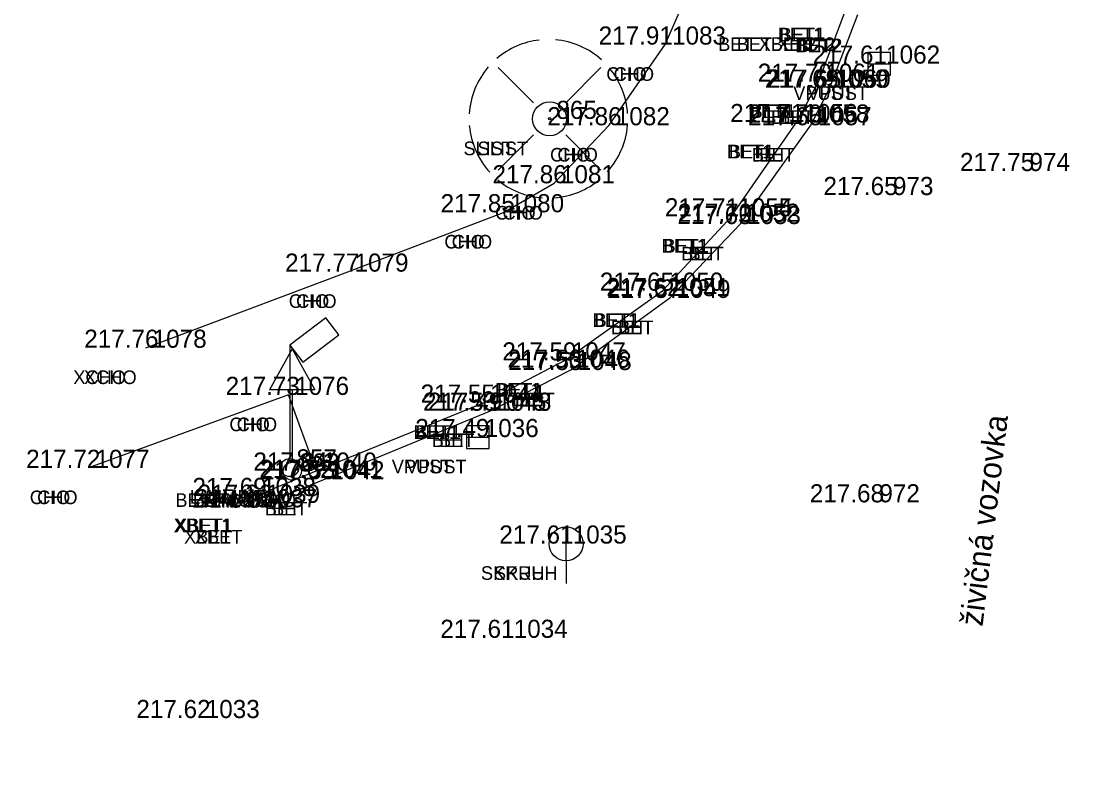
# Model space of a CAD drawing. Extents: x -471047 to -470889, y -1102859 to -1102000.
# Drawn here: x -471002.87 to -470979.42, y -1102543.92 to -1102527.47 of the extents above; entities that cross this region are included whole.
import ezdxf

# ---------------------------------------------------------------- set-up
doc = ezdxf.new("R2010")
doc.units = 0
for name, color, linetype in [('Vrstva 1', 7, 'Continuous'), ('Vrstva 16', 7, 'Continuous'), ('Vrstva 19', 7, 'Continuous'), ('Vrstva 22', 7, 'Continuous'), ('Vrstva 23', 7, 'Continuous'), ('Vrstva 25', 7, 'Continuous'), ('Vrstva 34', 7, 'Continuous'), ('Vrstva 35', 7, 'Continuous'), ('Vrstva 36', 7, 'Continuous'), ('Vrstva 38', 7, 'Continuous'), ('Vrstva 7', 7, 'Continuous'), ('Vrstva 8', 7, 'Continuous')]:
    doc.layers.add(name, color=color, linetype=linetype)

msp = doc.modelspace()

# ---------------------------------------------------------------- linework, layer by layer
at = {"layer": 'Vrstva 1'}
for points in [[(-471040.344, -1102858.385), (-471031.676, -1102846.187), (-471026.357, -1102838.629), (-471023.212, -1102833.975), (-471019.21, -1102827.465), (-471016.861, -1102823.272), (-471013.099, -1102815.912), (-471010.824, -1102810.955), (-471007.329, -1102802.292), (-471005.34, -1102796.515), (-471002.842, -1102787.838), (-471001.3, -1102780.997), (-471000.19, -1102774.713), (-470999.247, -1102768.204), (-470998.794, -1102764.784), (-470997.199, -1102751.812), (-470994.899, -1102732.807), (-470992.551, -1102713.262), (-470990.326, -1102694.887), (-470988.122, -1102676.57), (-470985.812, -1102657.305), (-470983.537, -1102638.407), (-470981.386, -1102620.622), (-470979.843, -1102608.014), (-470976.377, -1102579.253), (-470972.945, -1102550.69), (-470970.475, -1102530.206), (-470967.905, -1102508.801), (-470965.053, -1102485.131), (-470962.734, -1102465.9), (-470960.173, -1102444.812), (-470957.795, -1102425.103), (-470954.965, -1102401.839), (-470953.834, -1102392.574), (-470952.33, -1102379.985), (-470950.744, -1102366.853), (-470948.978, -1102352.106), (-470947.037, -1102335.844), (-470944.949, -1102318.462), (-470944.013, -1102310.745), (-470942.39, -1102297.267), (-470939.519, -1102273.45), (-470937.593, -1102257.43), (-470936.064, -1102244.81), (-470934.114, -1102228.634), (-470931.621, -1102207.856), (-470929.536, -1102190.857), (-470926.572, -1102166.31), (-470924.91, -1102152.663), (-470923.413, -1102140.333), (-470921.923, -1102127.669), (-470921.155, -1102120.084), (-470920.446, -1102109.574), (-470919.912, -1102099.137), (-470919.63, -1102088.981), (-470919.523, -1102081.193), (-470919.563, -1102070.395), (-470919.714, -1102064.236), (-470920.134, -1102054.704), (-470920.462, -1102047.615), (-470920.599, -1102044.52), (-470920.743, -1102041.873), (-470921.125, -1102034.455), (-470921.774, -1102030.337), (-470922.418, -1102027.787), (-470923.734, -1102023.93), (-470924.872, -1102021.434), (-470926.752, -1102018.182), (-470927.953, -1102016.45), (-470929.616, -1102014.424), (-470932.252, -1102011.756), (-470935.111, -1102009.425), (-470938.391, -1102007.371), (-470942.651, -1102005.401)], [(-471041.328, -1102857.18), (-471032.144, -1102844.242), (-471027.583, -1102837.763), (-471024.388, -1102833.028), (-471020.451, -1102826.6), (-471018.089, -1102822.378), (-471014.542, -1102815.445), (-471012.233, -1102810.418), (-471009.247, -1102803.108), (-471006.795, -1102796.098), (-471004.315, -1102787.532), (-471002.782, -1102780.723), (-471001.674, -1102774.458), (-471000.75, -1102768.095), (-471000.28, -1102764.601), (-470998.692, -1102751.741), (-470996.378, -1102732.635), (-470994.028, -1102713.058), (-470991.808, -1102694.749), (-470989.616, -1102676.447), (-470987.284, -1102657.013), (-470985.031, -1102638.272), (-470982.87, -1102620.431), (-470981.334, -1102607.933), (-470977.881, -1102579.263), (-470974.429, -1102550.492), (-470971.964, -1102530.054), (-470969.391, -1102508.607), (-470966.54, -1102484.984), (-470964.231, -1102465.853), (-470961.679, -1102444.752), (-470959.304, -1102425.078), (-470956.455, -1102401.634), (-470955.339, -1102392.489), (-470953.812, -1102379.71), (-470952.249, -1102366.808), (-470950.479, -1102352.023), (-470948.536, -1102335.868), (-470946.426, -1102318.233), (-470945.493, -1102310.531), (-470943.864, -1102297.013), (-470940.984, -1102273.071), (-470939.078, -1102257.195), (-470937.559, -1102244.684), (-470935.592, -1102228.353), (-470933.101, -1102207.653), (-470931.011, -1102190.57), (-470928.046, -1102166.021), (-470926.409, -1102152.578), (-470924.898, -1102140.121), (-470923.427, -1102127.544), (-470922.647, -1102119.826), (-470921.919, -1102109.229), (-470921.42, -1102099.134), (-470921.127, -1102089.016), (-470921.023, -1102081.453), (-470921.061, -1102070.468), (-470921.209, -1102064.314), (-470921.666, -1102053.966), (-470922.156, -1102043.345), (-470922.299, -1102039.934), (-470922.637, -1102034.36), (-470923.091, -1102031.241), (-470923.847, -1102028.247), (-470925.083, -1102024.594), (-470926.222, -1102022.086), (-470928.04, -1102018.943), (-470929.138, -1102017.357), (-470930.929, -1102015.175), (-470933.062, -1102013.049), (-470936.379, -1102010.368), (-470939.169, -1102008.662), (-470942.899, -1102006.906), (-470945.661, -1102005.908)], [(-471043.557, -1102855.955), (-471035.129, -1102844.026), (-471029.872, -1102836.499), (-471026.577, -1102831.578), (-471022.675, -1102825.415), (-471020.123, -1102821.053), (-471016.667, -1102814.59), (-471014.208, -1102809.45), (-471011.177, -1102802.451), (-471008.55, -1102795.333), (-471006.082, -1102787.209), (-471004.464, -1102780.376), (-471003.265, -1102774.167), (-471002.327, -1102767.948), (-471001.636, -1102762.527), (-471000.297, -1102751.605), (-470997.959, -1102732.524), (-470995.602, -1102712.802), (-470993.412, -1102694.623), (-470991.21, -1102676.17), (-470988.891, -1102656.857), (-470986.625, -1102638.083), (-470984.455, -1102620.195), (-470982.936, -1102607.733), (-470979.497, -1102579.223), (-470976.023, -1102550.279), (-470973.554, -1102529.822), (-470970.991, -1102508.497), (-470968.146, -1102484.787), (-470965.835, -1102465.72), (-470963.284, -1102444.529), (-470960.91, -1102424.942), (-470958.043, -1102401.343), (-470956.946, -1102392.356), (-470955.396, -1102379.408), (-470953.851, -1102366.636), (-470952.049, -1102351.733), (-470950.124, -1102335.611), (-470948.034, -1102318.083), (-470947.094, -1102310.328), (-470945.421, -1102296.51), (-470942.58, -1102272.848), (-470940.675, -1102256.948), (-470939.176, -1102244.526), (-470937.187, -1102228.174), (-470934.708, -1102207.467), (-470932.621, -1102190.433), (-470929.634, -1102165.778), (-470928.004, -1102152.415), (-470926.45, -1102139.595), (-470925.003, -1102127.418), (-470924.249, -1102119.695), (-470923.515, -1102109.093), (-470923.018, -1102099.069), (-470922.711, -1102088.911), (-470922.643, -1102081.356), (-470922.797, -1102070.414), (-470923.018, -1102064.454), (-470923.52, -1102053.203), (-470923.823, -1102047.529), (-470924.123, -1102041.506), (-470924.462, -1102037.486), (-470924.934, -1102031.904), (-470925.664, -1102028.672), (-470926.771, -1102025.506), (-470927.959, -1102022.914), (-470929.674, -1102020.028), (-470930.76, -1102018.498), (-470932.447, -1102016.478), (-470935.215, -1102013.816), (-470937.644, -1102011.98), (-470940.381, -1102010.371), (-470943.968, -1102008.669), (-470947.145, -1102007.524), (-470950.874, -1102006.74)], [(-471044.756, -1102855.056), (-471036.376, -1102843.177), (-471031.167, -1102835.741), (-471027.859, -1102830.8), (-471023.934, -1102824.593), (-471021.43, -1102820.312), (-471018.011, -1102813.91), (-471015.536, -1102808.75), (-471012.578, -1102801.897), (-471009.95, -1102794.77), (-471007.561, -1102786.914), (-471005.936, -1102780.074), (-471004.727, -1102773.818), (-471003.828, -1102767.827), (-471003.121, -1102762.345), (-471001.787, -1102751.467), (-470999.446, -1102732.348), (-470997.073, -1102712.539), (-470994.902, -1102694.521), (-470992.696, -1102676.023), (-470990.376, -1102656.68), (-470988.131, -1102638.071), (-470985.947, -1102620.018), (-470984.417, -1102607.512), (-470980.993, -1102579.08), (-470977.514, -1102550.137), (-470975.048, -1102529.649), (-470972.488, -1102508.37), (-470969.618, -1102484.508), (-470967.34, -1102465.669), (-470964.767, -1102444.39), (-470962.402, -1102424.781), (-470959.534, -1102401.193), (-470958.432, -1102392.151), (-470956.883, -1102379.208), (-470955.335, -1102366.424), (-470953.535, -1102351.506), (-470951.606, -1102335.399), (-470949.519, -1102317.94), (-470948.575, -1102310.159), (-470946.889, -1102296.144), (-470944.056, -1102272.618), (-470942.139, -1102256.659), (-470940.657, -1102244.341), (-470938.638, -1102227.749), (-470936.19, -1102207.298), (-470934.102, -1102190.255), (-470931.124, -1102165.639), (-470929.492, -1102152.254), (-470927.915, -1102139.252), (-470926.46, -1102127.103), (-470925.74, -1102119.604), (-470925.012, -1102108.913), (-470924.523, -1102099.054), (-470924.217, -1102088.866), (-470924.148, -1102081.334), (-470924.301, -1102070.391), (-470924.518, -1102064.43), (-470924.97, -1102054.435), (-470925.588, -1102041.569), (-470925.963, -1102035.313), (-470926.405, -1102032.225), (-470927.078, -1102029.198), (-470928.123, -1102026.148), (-470929.318, -1102023.558), (-470930.84, -1102020.97), (-470931.868, -1102019.515), (-470933.443, -1102017.605), (-470936.26, -1102014.885), (-470938.429, -1102013.255), (-470941.213, -1102011.639), (-470944.847, -1102009.927), (-470947.723, -1102008.912), (-470951.444, -1102008.161), (-470954.511, -1102007.931), (-470957.895, -1102008.041)]]:
    msp.add_spline(points, degree=3, dxfattribs=at)
at = {"layer": 'Vrstva 16'}
for p, q in [((-470991.576, -1102529.272), (-470992.352, -1102528.497)), ((-470990.866, -1102529.272), (-470990.092, -1102528.497)), ((-470991.576, -1102529.982), (-470992.352, -1102530.757)), ((-470990.866, -1102529.982), (-470990.092, -1102530.757))]:
    msp.add_line(p, q, dxfattribs=at)
for radius in [0.375, 0.025, 0.025]:
    msp.add_circle((-470991.221, -1102529.627), radius, dxfattribs=at)
for start, end in [(96.7144, 130.447), (48.1897, 84.9117), (139.23, 176.4602), (3.8615, 39.6013), (184.9408, 222.2827), (318.1086, 355.0481), (230.4703, 265.8356), (274.1732, 310.7861)]:
    msp.add_arc((-470991.247, -1102529.627), 1.75, start, end, dxfattribs=at)
at = {"layer": 'Vrstva 19'}
for p, q in [((-470996.894, -1102534.705), (-470997.394, -1102535.605)), ((-470996.894, -1102534.705), (-470996.394, -1102535.605)), ((-470996.394, -1102535.605), (-470997.394, -1102535.605)), ((-470996.894, -1102535.605), (-470996.894, -1102537.205))]:
    msp.add_line(p, q, dxfattribs=at)
msp.add_circle((-470996.894, -1102537.405), 0.2, dxfattribs=at)
at = {"layer": 'Vrstva 23'}
for p, q in [((-470996.155, -1102534.018), (-470996.95, -1102534.623)), ((-470995.865, -1102534.396), (-470996.155, -1102534.018)), ((-470996.662, -1102535), (-470995.865, -1102534.396)), ((-470996.95, -1102534.623), (-470996.95, -1102537.123)), ((-470996.95, -1102534.623), (-470996.662, -1102535))]:
    msp.add_line(p, q, dxfattribs=at)
msp.add_circle((-470996.95, -1102537.323), 0.2, dxfattribs=at)
at = {"layer": 'Vrstva 25'}
for p, q in [((-470984.204, -1102528.162), (-470984.204, -1102528.662)), ((-470983.704, -1102528.162), (-470984.204, -1102528.162)), ((-470983.704, -1102528.662), (-470983.704, -1102528.162)), ((-470984.204, -1102528.412), (-470983.704, -1102528.412)), ((-470984.204, -1102528.662), (-470983.704, -1102528.662)), ((-470993.051, -1102536.402), (-470993.051, -1102536.902)), ((-470992.551, -1102536.402), (-470993.051, -1102536.402)), ((-470992.551, -1102536.902), (-470992.551, -1102536.402)), ((-470993.051, -1102536.652), (-470992.551, -1102536.652)), ((-470993.051, -1102536.902), (-470992.551, -1102536.902)), ((-470990.858, -1102539.38), (-470990.858, -1102538.63)), ((-470990.858, -1102539.38), (-470990.858, -1102539.88))]:
    msp.add_line(p, q, dxfattribs=at)
msp.add_circle((-470990.858, -1102539.005), 0.375, dxfattribs=at)
at = {"layer": 'Vrstva 34'}
for p, q in [((-470988.67, -1102527.99), (-470988.67, -1102527.99)), ((-470983.95, -1102528.41), (-470983.95, -1102528.41)), ((-470985.29, -1102528.81), (-470985.29, -1102528.81)), ((-470985.09, -1102528.94), (-470985.09, -1102528.94)), ((-470985.04, -1102528.94), (-470985.04, -1102528.94)), ((-470991.22, -1102529.63), (-470991.22, -1102529.63)), ((-470989.91, -1102529.77), (-470989.91, -1102529.77)), ((-470985.77, -1102529.7), (-470985.77, -1102529.7)), ((-470985.51, -1102529.71), (-470985.51, -1102529.71)), ((-470985.46, -1102529.77), (-470985.46, -1102529.77)), ((-470980.79, -1102530.78), (-470980.79, -1102530.78)), ((-470991.12, -1102531.05), (-470991.12, -1102531.05)), ((-470983.8, -1102531.31), (-470983.8, -1102531.31)), ((-470992.24, -1102531.69), (-470992.24, -1102531.69)), ((-470987.21, -1102531.78), (-470987.21, -1102531.78)), ((-470987.21, -1102531.78), (-470987.21, -1102531.78)), ((-470987.05, -1102531.9), (-470987.05, -1102531.9)), ((-470987.02, -1102531.95), (-470987.02, -1102531.95)), ((-470995.67, -1102533), (-470995.67, -1102533)), ((-470988.73, -1102533.42), (-470988.73, -1102533.42)), ((-470988.59, -1102533.54), (-470988.59, -1102533.54)), ((-470988.57, -1102533.58), (-470988.57, -1102533.58)), ((-471000.12, -1102534.68), (-471000.12, -1102534.68)), ((-470990.88, -1102534.96), (-470990.88, -1102534.96)), ((-470990.79, -1102535.12), (-470990.79, -1102535.12)), ((-470990.75, -1102535.17), (-470990.75, -1102535.17)), ((-470996.98, -1102535.72), (-470996.98, -1102535.72)), ((-470992.68, -1102535.89), (-470992.68, -1102535.89)), ((-470992.63, -1102536.07), (-470992.63, -1102536.07)), ((-470992.52, -1102536.07), (-470992.52, -1102536.07)), ((-470992.8, -1102536.65), (-470992.8, -1102536.65)), ((-471001.38, -1102537.33), (-471001.38, -1102537.33)), ((-470996.95, -1102537.32), (-470996.95, -1102537.32)), ((-470996.89, -1102537.41), (-470996.89, -1102537.41)), ((-470996.37, -1102537.39), (-470996.37, -1102537.39)), ((-470996.24, -1102537.55), (-470996.24, -1102537.55)), ((-470996.2, -1102537.58), (-470996.2, -1102537.58)), ((-470997.71, -1102537.95), (-470997.71, -1102537.95)), ((-470997.68, -1102538.2), (-470997.68, -1102538.2)), ((-470997.62, -1102538.1), (-470997.62, -1102538.1)), ((-470984.1, -1102538.09), (-470984.1, -1102538.09)), ((-470990.86, -1102539), (-470990.86, -1102539)), ((-470992.16, -1102541.08), (-470992.16, -1102541.08)), ((-470998.95, -1102542.85), (-470998.95, -1102542.85))]:
    msp.add_line(p, q, dxfattribs=at)
at = {"layer": 'Vrstva 7'}
for p, q in [((-470985.294, -1102528.808), (-470984.65, -1102527.118)), ((-470985.772, -1102529.696), (-470985.294, -1102528.808)), ((-470987.214, -1102531.776), (-470985.772, -1102529.696)), ((-470988.73, -1102533.424), (-470987.213, -1102531.783)), ((-470987.213, -1102531.783), (-470987.214, -1102531.776)), ((-470990.875, -1102534.956), (-470988.73, -1102533.424)), ((-470992.681, -1102535.891), (-470990.875, -1102534.956)), ((-470996.368, -1102537.392), (-470992.681, -1102535.891)), ((-470997.71, -1102537.951), (-470996.368, -1102537.392))]:
    msp.add_line(p, q, dxfattribs=at)
at = {"layer": 'Vrstva 8'}
for p, q in [((-470988.67, -1102527.988), (-470987.698, -1102525.736)), ((-470985.04, -1102528.944), (-470984.428, -1102527.326)), ((-470989.907, -1102529.767), (-470988.67, -1102527.988)), ((-470985.463, -1102529.77), (-470985.04, -1102528.944)), ((-470991.122, -1102531.051), (-470989.907, -1102529.767)), ((-470987.015, -1102531.947), (-470985.463, -1102529.77)), ((-470992.238, -1102531.692), (-470991.122, -1102531.051)), ((-470995.67, -1102533.003), (-470992.238, -1102531.692)), ((-470988.568, -1102533.579), (-470987.015, -1102531.947)), ((-471000.119, -1102534.684), (-470995.67, -1102533.003)), ((-470990.753, -1102535.165), (-470988.568, -1102533.579)), ((-470992.523, -1102536.07), (-470990.753, -1102535.165)), ((-470996.98, -1102535.717), (-471001.384, -1102537.329)), ((-470996.368, -1102537.392), (-470996.98, -1102535.717)), ((-470996.195, -1102537.584), (-470992.523, -1102536.07)), ((-470997.679, -1102538.2), (-470996.195, -1102537.584))]:
    msp.add_line(p, q, dxfattribs=at)

# ---------------------------------------------------------------- texts
at = {"layer": 'Vrstva 22'}
msp.add_text('živičná vozovka', height=0.5, rotation=83.0936, dxfattribs=at).set_placement((-470981.677, -1102540.84))
at = {"layer": 'Vrstva 35'}
for s, p in [('BET1', (-470986.192, -1102527.92)), ('BET1', (-470986.15, -1102527.92)), ('BET XBET2', (-470987.505, -1102528.13)), ('BET XBET2', (-470987.096, -1102528.13)), ('BET2', (-470985.805, -1102528.16)), ('BET2', (-470985.771, -1102528.16)), ('CHO', (-470989.971, -1102528.79)), ('CHO', (-470989.809, -1102528.79)), ('VPUST', (-470985.85, -1102529.21)), ('VPUST', (-470985.539, -1102529.21)), ('BET1', (-470986.832, -1102529.61)), ('BET1', (-470986.79, -1102529.61)), ('BET', (-470986.34, -1102529.74)), ('BET', (-470986.179, -1102529.74)), ('SLIST', (-470993.12, -1102530.43)), ('SLIST', (-470992.809, -1102530.43)), ('CHO', (-470991.211, -1102530.57)), ('CHO', (-470991.049, -1102530.57)), ('BET1', (-470987.312, -1102530.5)), ('BET1', (-470987.27, -1102530.5)), ('BET', (-470986.76, -1102530.57)), ('BET', (-470986.599, -1102530.57)), ('CHO', (-470992.421, -1102531.85)), ('CHO', (-470992.259, -1102531.85)), ('CHO', (-470993.541, -1102532.49)), ('CHO', (-470993.379, -1102532.49)), ('BET1', (-470988.752, -1102532.58)), ('BET1', (-470988.752, -1102532.58)), ('BET1', (-470988.71, -1102532.58)), ('BET1', (-470988.71, -1102532.58)), ('BET', (-470988.32, -1102532.75)), ('BET', (-470988.159, -1102532.75)), ('CHO', (-470996.971, -1102533.8)), ('CHO', (-470996.809, -1102533.8)), ('BET1', (-470990.272, -1102534.22)), ('BET1', (-470990.23, -1102534.22)), ('BET', (-470989.87, -1102534.38)), ('BET', (-470989.709, -1102534.38)), ('XCHO', (-471001.721, -1102535.48)), ('XCHO', (-471001.484, -1102535.48)), ('BET1', (-470992.422, -1102535.76)), ('BET1', (-470992.38, -1102535.76)), ('BET', (-470992.05, -1102535.97)), ('BET', (-470991.889, -1102535.97)), ('CHO', (-470998.281, -1102536.52)), ('CHO', (-470998.119, -1102536.52)), ('BET1', (-470994.222, -1102536.69)), ('BET1', (-470994.18, -1102536.69)), ('BET', (-470993.82, -1102536.87)), ('BET', (-470993.659, -1102536.87)), ('VPUST', (-470994.7, -1102537.45)), ('VPUST', (-470994.389, -1102537.45)), ('CHO', (-471002.681, -1102538.13)), ('CHO', (-471002.519, -1102538.13)), ('BET1 XCHO', (-470999.471, -1102538.19)), ('LLAMPA', (-470999.15, -1102538.12)), ('ZNACKA', (-470999.09, -1102538.21)), ('BET1 XCHO', (-470999.085, -1102538.19)), ('LLAMPA', (-470998.764, -1102538.12)), ('ZNACKA', (-470998.704, -1102538.21)), ('BET', (-470997.5, -1102538.38)), ('BET', (-470997.339, -1102538.38)), ('XBET1', (-470999.51, -1102538.75)), ('XBET1', (-470999.477, -1102538.75)), ('XBET', (-470999.28, -1102539)), ('XBET', (-470999.044, -1102539)), ('SKRUH', (-470992.735, -1102539.8)), ('SKRUH', (-470992.449, -1102539.8))]:
    msp.add_text(s, height=0.3, dxfattribs=at).set_placement(p)
at = {"layer": 'Vrstva 36'}
for s, p in [(' 1083', (-470988.67, -1102527.99)), (' 1062', (-470983.95, -1102528.41)), (' 1061', (-470985.29, -1102528.81)), (' 1059', (-470985.09, -1102528.94)), (' 1060', (-470985.04, -1102528.94)), (' 865', (-470991.22, -1102529.63)), (' 1056', (-470985.77, -1102529.7)), (' 1058', (-470985.51, -1102529.71)), (' 1082', (-470989.91, -1102529.77)), (' 1057', (-470985.46, -1102529.77)), (' 974', (-470980.79, -1102530.78)), (' 1081', (-470991.12, -1102531.05)), (' 973', (-470983.8, -1102531.31)), (' 1080', (-470992.24, -1102531.69)), (' 1054', (-470987.21, -1102531.78)), (' 1055', (-470987.21, -1102531.78)), (' 1052', (-470987.05, -1102531.9)), (' 1053', (-470987.02, -1102531.95)), (' 1079', (-470995.67, -1102533)), (' 1050', (-470988.73, -1102533.42)), (' 1051', (-470988.59, -1102533.54)), (' 1049', (-470988.57, -1102533.58)), (' 1078', (-471000.12, -1102534.68)), (' 1047', (-470990.88, -1102534.96)), (' 1046', (-470990.79, -1102535.12)), (' 1048', (-470990.75, -1102535.17)), (' 1076', (-470996.98, -1102535.72)), (' 1044', (-470992.68, -1102535.89)), (' 1045', (-470992.63, -1102536.07)), (' 1043', (-470992.52, -1102536.07)), (' 1036', (-470992.8, -1102536.65)), (' 1077', (-471001.38, -1102537.33)), (' 857', (-470996.95, -1102537.32)), (' 893', (-470996.89, -1102537.41)), (' 1040', (-470996.37, -1102537.39)), (' 1041', (-470996.24, -1102537.55)), (' 1042', (-470996.2, -1102537.58)), (' 1038', (-470997.71, -1102537.95)), (' 1037', (-470997.68, -1102538.2)), (' 1039', (-470997.62, -1102538.1)), (' 972', (-470984.1, -1102538.09)), (' 1035', (-470990.86, -1102539)), (' 1034', (-470992.16, -1102541.08)), (' 1033', (-470998.95, -1102542.85))]:
    msp.add_text(s, height=0.4, dxfattribs=at).set_placement(p)
at = {"layer": 'Vrstva 38'}
for s, p in [('217.91 ', (-470990.14, -1102527.99)), ('217.61 ', (-470985.42, -1102528.41)), ('217.70 ', (-470986.633, -1102528.81)), ('217.69 ', (-470986.474, -1102528.94)), ('217.65 ', (-470986.424, -1102528.94)), ('217.71 ', (-470987.24, -1102529.7)), ('217.70 ', (-470986.853, -1102529.71)), ('217.86 ', (-470991.27, -1102529.77)), ('217.65 ', (-470986.844, -1102529.77)), ('217.75 ', (-470982.174, -1102530.78)), ('217.86 ', (-470992.48, -1102531.05)), ('217.65 ', (-470985.184, -1102531.31)), ('217.85 ', (-470993.624, -1102531.69)), ('217.71 ', (-470988.68, -1102531.78)), ('217.71 ', (-470988.68, -1102531.78)), ('217.63 ', (-470988.403, -1102531.95)), ('217.70 ', (-470988.393, -1102531.9)), ('217.77 ', (-470997.053, -1102533)), ('217.65 ', (-470990.114, -1102533.42)), ('217.62 ', (-470989.971, -1102533.54)), ('217.57 ', (-470989.953, -1102533.58)), ('217.76 ', (-471001.48, -1102534.68)), ('217.59 ', (-470992.264, -1102534.96)), ('217.56 ', (-470992.15, -1102535.12)), ('217.53 ', (-470992.133, -1102535.17)), ('217.73 ', (-470998.363, -1102535.72)), ('217.55 ', (-470994.064, -1102535.89)), ('217.53 ', (-470994.013, -1102536.07)), ('217.49 ', (-470993.904, -1102536.07)), ('217.49 ', (-470994.184, -1102536.65)), ('217.72 ', (-471002.761, -1102537.33)), ('217.64 ', (-470997.752, -1102537.39)), ('217.62 ', (-470997.621, -1102537.55)), ('217.55 ', (-470997.584, -1102537.58)), ('217.69 ', (-470999.094, -1102537.95)), ('217.56 ', (-470999.04, -1102538.2)), ('217.66 ', (-470998.98, -1102538.1)), ('217.68 ', (-470985.484, -1102538.09)), ('217.61 ', (-470992.33, -1102539)), ('217.61 ', (-470993.63, -1102541.08)), ('217.62 ', (-471000.331, -1102542.85))]:
    msp.add_text(s, height=0.4, dxfattribs=at).set_placement(p)

doc.saveas('drawing.dxf')
